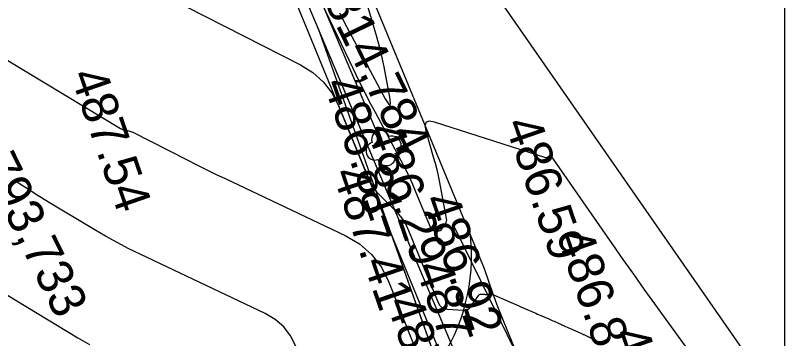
# Model space of a CAD drawing. Extents: x -636600 to -628587, y -1090963 to -1085869.
# Drawn here: x -629049.89 to -629007.27, y -1090771.39 to -1090753.51 of the extents above; entities that cross this region are included whole.
import ezdxf

# ---------------------------------------------------------------- set-up
doc = ezdxf.new("R2010")
doc.units = 0
for name, color, linetype in [('01_OBVOD PÚ', 7, 'Continuous'), ('08_LEGENDA_HV', 7, 'Continuous'), ('21', 7, 'Continuous'), ('37', 7, 'Continuous'), ('42', 7, 'Continuous'), ('54', 7, 'Continuous'), ('55', 7, 'Continuous'), ('Ex_Major Contours', 7, 'Continuous'), ('Ex_Minor Contours', 7, 'Continuous'), ('HL_BODY', 7, 'Continuous'), ('koty_vše', 7, 'Continuous'), ('PARCELY_NÁVRH_SILNICE_ŽELEZNICE', 7, 'Continuous'), ('situace_vozovka', 7, 'Continuous')]:
    doc.layers.add(name, color=color, linetype=linetype)

msp = doc.modelspace()

# ---------------------------------------------------------------- linework, layer by layer
at = {"layer": '01_OBVOD PÚ'}
msp.add_lwpolyline([(-629007.268, -1090790.225), (-629010.716, -1090787.715), (-629025.111, -1090773.134), (-629044.088, -1090728.271), (-629051.4, -1090710.98), (-629065.024, -1090678.773), (-629070.501, -1090665.824)], dxfattribs=at)
at = {"layer": '08_LEGENDA_HV'}
msp.add_line((-629007.268, -1090665.824), (-629007.268, -1090962.824), dxfattribs=at)
at = {"layer": '21'}
msp.add_line((-629029.01, -1090765.763), (-629023.82, -1090780.369), dxfattribs=at)
at = {"layer": '37'}
msp.add_line((-629042.445, -1090722.763), (-629023.922, -1090767.508), dxfattribs=at)
msp.add_arc((-628976.415, -1090751.843), 50.023, 198.2499, 225.3863, dxfattribs=at)
at = {"layer": '42'}
msp.add_line((-629025.923, -1090773.203), (-629046.104, -1090724.238), dxfattribs=at)
at = {"layer": '54'}
msp.add_circle((-629029.489, -1090760.85), 0.05, dxfattribs=at)
for centre, start, end in [((-629029.652, -1090760.378), 19.043, 199.043), ((-629029.016, -1090760.687), 289.043, 109.043), ((-629029.962, -1090761.014), 109.043, 289.043), ((-629029.326, -1090761.323), 199.043, 19.043)]:
    msp.add_arc(centre, 0.5, start, end, dxfattribs=at)
at = {"layer": '55'}
msp.add_line((-629045.258, -1090723.84), (-629029.489, -1090760.85), dxfattribs=at)
at = {"layer": 'Ex_Major Contours'}
msp.add_lwpolyline([(-629056.478, -1090752.283), (-629044.065, -1090759.768), (-629044.013, -1090759.796), (-629043.959, -1090759.82), (-629043.904, -1090759.838), (-629043.846, -1090759.852), (-629043.612, -1090759.897), (-629043.554, -1090759.91), (-629043.497, -1090759.927), (-629043.442, -1090759.948), (-629043.388, -1090759.973), (-629040.366, -1090761.51), (-629039.844, -1090761.773), (-629039.319, -1090762.033), (-629038.793, -1090762.289), (-629038.265, -1090762.541), (-629031.625, -1090765.681), (-629030.826, -1090766.149), (-629030.155, -1090766.736), (-629029.611, -1090767.444), (-629029.195, -1090768.271), (-629027.228, -1090773.224)], dxfattribs=at)
at = {"layer": 'Ex_Minor Contours'}
for points in [[(-629024.881, -1090750.047), (-629007.268, -1090775.339)], [(-629031.932, -1090753.376), (-629031.516, -1090754.165), (-629029.393, -1090758.129), (-629029.225, -1090758.407), (-629029.129, -1090758.485), (-629029.103, -1090758.364), (-629029.147, -1090758.043), (-629029.465, -1090756.358), (-629029.549, -1090755.939), (-629029.644, -1090755.521), (-629029.75, -1090755.107), (-629029.866, -1090754.694), (-629031.087, -1090750.563)], [(-629042.555, -1090751.935), (-629034.086, -1090756.242), (-629033.407, -1090756.663), (-629032.831, -1090757.18), (-629032.36, -1090757.794), (-629031.993, -1090758.504), (-629030.346, -1090762.477), (-629030.213, -1090762.757), (-629030.055, -1090763.021), (-629029.873, -1090763.268), (-629029.665, -1090763.498), (-629028.782, -1090764.385), (-629028.574, -1090764.615), (-629028.391, -1090764.862), (-629028.234, -1090765.126), (-629028.103, -1090765.407), (-629026.46, -1090769.398), (-629026.373, -1090769.552), (-629026.257, -1090769.666), (-629026.112, -1090769.739), (-629025.938, -1090769.771), (-629025.081, -1090769.826), (-629024.951, -1090769.82), (-629024.835, -1090769.783), (-629024.734, -1090769.715), (-629024.648, -1090769.617), (-629024.213, -1090768.988), (-629024.193, -1090768.966), (-629024.17, -1090768.95), (-629024.143, -1090768.94), (-629024.113, -1090768.938), (-629023.987, -1090768.941), (-629023.955, -1090768.941), (-629023.924, -1090768.942), (-629023.892, -1090768.943), (-629023.861, -1090768.945), (-629023.493, -1090768.959), (-629023.47, -1090768.961), (-629023.432, -1090768.963), (-629023.424, -1090768.963), (-629023.417, -1090768.965), (-629023.41, -1090768.967), (-629023.403, -1090768.969), (-629022.289, -1090769.454), (-629022.156, -1090769.512), (-629022.023, -1090769.57), (-629021.89, -1090769.628), (-629021.757, -1090769.686), (-629021.151, -1090769.95), (-629021.055, -1090769.992), (-629020.959, -1090770.034), (-629020.863, -1090770.076), (-629020.767, -1090770.118), (-629020.337, -1090770.307), (-629020.263, -1090770.339), (-629020.19, -1090770.371), (-629020.117, -1090770.403), (-629020.044, -1090770.435), (-629019.721, -1090770.578), (-629019.664, -1090770.603), (-629019.606, -1090770.629), (-629019.548, -1090770.654), (-629019.49, -1090770.68), (-629019.238, -1090770.792), (-629019.191, -1090770.812), (-629019.144, -1090770.833), (-629019.097, -1090770.854), (-629019.05, -1090770.875), (-629018.847, -1090770.966), (-629018.808, -1090770.983), (-629018.769, -1090771.001), (-629018.73, -1090771.019), (-629018.69, -1090771.036), (-629018.522, -1090771.112), (-629018.489, -1090771.127), (-629018.456, -1090771.142), (-629018.422, -1090771.157), (-629018.389, -1090771.172), (-629018.247, -1090771.236), (-629018.189, -1090771.263), (-629018.132, -1090771.289), (-629018.016, -1090771.342), (-629017.988, -1090771.356), (-629017.961, -1090771.372), (-629017.935, -1090771.39), (-629017.911, -1090771.409)], [(-629007.268, -1090779.379), (-629014.456, -1090769.47), (-629015.045, -1090768.653), (-629015.631, -1090767.833), (-629016.213, -1090767.01), (-629016.79, -1090766.185), (-629020.207, -1090761.28), (-629020.227, -1090761.258), (-629020.248, -1090761.249), (-629020.27, -1090761.254), (-629020.294, -1090761.271), (-629020.392, -1090761.364), (-629020.418, -1090761.383), (-629020.445, -1090761.394), (-629020.475, -1090761.396), (-629020.506, -1090761.39), (-629026.659, -1090759.419), (-629026.954, -1090759.364), (-629027.135, -1090759.427), (-629027.202, -1090759.606), (-629027.154, -1090759.903), (-629026.732, -1090761.332), (-629026.633, -1090761.684), (-629026.543, -1090762.038), (-629026.461, -1090762.395), (-629026.389, -1090762.753), (-629026.013, -1090764.749), (-629026.005, -1090764.829), (-629026.013, -1090764.905), (-629026.037, -1090764.978), (-629026.076, -1090765.048), (-629026.296, -1090765.364), (-629026.33, -1090765.404), (-629026.371, -1090765.431), (-629026.418, -1090765.446), (-629026.471, -1090765.449), (-629026.694, -1090765.435), (-629026.746, -1090765.425), (-629026.789, -1090765.404), (-629026.823, -1090765.37), (-629026.848, -1090765.324), (-629027.711, -1090763.23), (-629027.866, -1090762.866), (-629028.03, -1090762.506), (-629028.204, -1090762.151), (-629028.386, -1090761.799), (-629029.943, -1090758.892), (-629030.262, -1090758.289), (-629030.573, -1090757.682), (-629030.876, -1090757.072), (-629031.173, -1090756.459), (-629032.902, -1090752.827)], [(-629034.349, -1090771.814), (-629034.64, -1090771.236), (-629035.02, -1090770.742), (-629035.49, -1090770.331), (-629036.048, -1090770.004), (-629042.939, -1090766.745), (-629043.6, -1090766.422), (-629044.253, -1090766.083), (-629044.896, -1090765.728), (-629045.531, -1090765.356), (-629048.053, -1090763.836), (-629048.682, -1090763.452), (-629049.305, -1090763.06), (-629049.923, -1090762.66)], [(-629053.815, -1090766.893), (-629046.428, -1090771.345), (-629045.787, -1090771.72)]]:
    msp.add_lwpolyline(points, dxfattribs=at)
at = {"layer": 'HL_BODY'}
msp.add_lwpolyline([(-629021.164, -1090774.171), (-629025.571, -1090765.194)], dxfattribs=at)
at = {"layer": 'PARCELY_NÁVRH_SILNICE_ŽELEZNICE'}
msp.add_lwpolyline([(-629007.268, -1090790.225), (-629010.716, -1090787.715), (-629025.111, -1090773.134), (-629033.108, -1090754.23), (-629023.82, -1090780.369), (-629019.543, -1090787.091), (-629007.268, -1090796.762)], dxfattribs=at)
at = {"layer": 'situace_vozovka'}
msp.add_arc((-629035.109, -1090766.803), 10.5, 325.1374, 5.9744, dxfattribs=at)

# ---------------------------------------------------------------- texts
at = {"layer": 'HL_BODY'}
for s, p in [('KU0+814,784', (-629035.801, -1090746.622)), ('PT0+793,733', (-629054.699, -1090755.898))]:
    msp.add_text(s, height=2, rotation=296.1455, dxfattribs=at).set_placement(p)
at = {"layer": 'koty_vše'}
for s, p in [('487.54', (-629046.857, -1090756.811)), ('486.81', (-629032.836, -1090757.283)), ('486.59', (-629022.792, -1090759.503)), ('486.29', (-629030.439, -1090759.815)), ('487.41', (-629032.339, -1090762.248)), ('486.92', (-629027.349, -1090763.71)), ('486.84', (-629019.925, -1090765.695)), ('487.10', (-629027.745, -1090767.436)), ('487.40', (-629029.358, -1090769.382)), ('486.98', (-629016.834, -1090771.125))]:
    msp.add_text(s, height=2, rotation=289.043, dxfattribs=at).set_placement(p)

doc.saveas('drawing.dxf')
